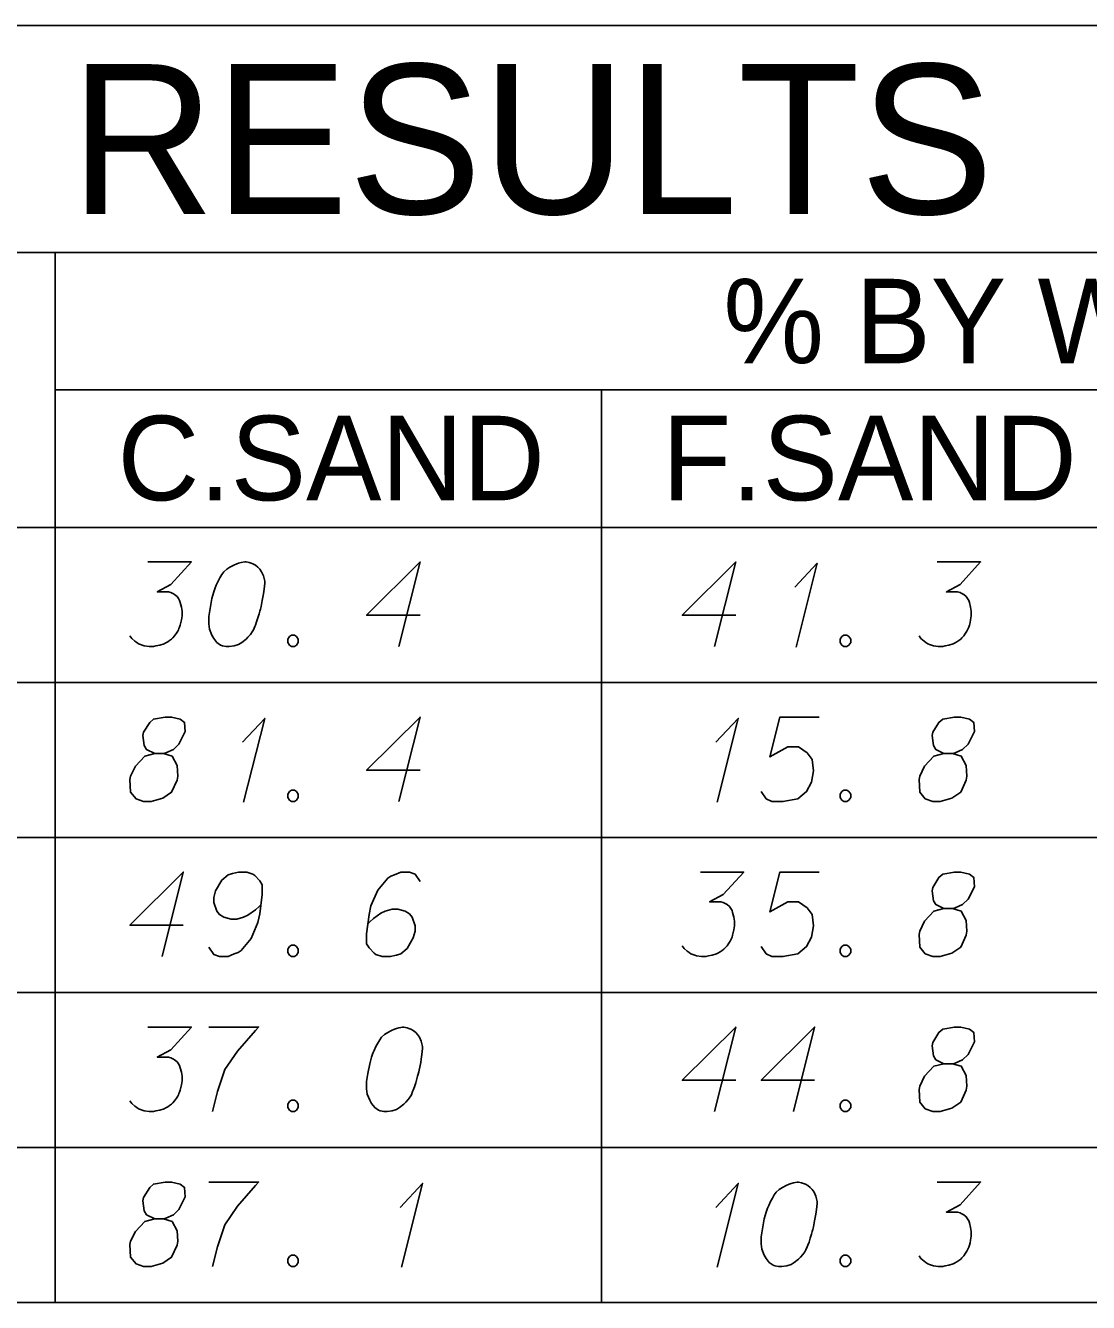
# Model space of a CAD drawing. Extents: x 2074207 to 2076812, y 516372 to 523312.
# Drawn here: x 2076524.4 to 2076584.7, y 518622.6 to 518695.1 of the extents above; entities that cross this region are included whole.
import ezdxf

# ---------------------------------------------------------------- set-up
doc = ezdxf.new("R2010")
doc.units = 0
for name, color, linetype in [('Prop DirtTable_ Soil Test Results - Outline (Major)', 7, 'Continuous'), ('Prop DirtTable_ Soil Test Results - Outline (Minor)', 7, 'Continuous'), ('Prop DirtTable_ Soil Test Results - Tx (Header - Large)', 7, 'Continuous'), ('Prop DirtTable_ Soil Test Results - Tx (Header - Small)', 7, 'Continuous'), ('Prop DirtTable_ Soil Test Results - Tx (Sample Data)', 7, 'Continuous')]:
    doc.layers.add(name, color=color, linetype=linetype)

msp = doc.modelspace()

# ---------------------------------------------------------------- linework, layer by layer
at = {"layer": 'Prop DirtTable_ Soil Test Results - Outline (Major)'}
for p, q in [((2076260.609, 518695.101), (2076811.903, 518695.101)), ((2076260.609, 518666.616), (2076811.903, 518666.616)), ((2076260.609, 518666.616), (2076811.903, 518666.616)), ((2076260.609, 518622.616), (2076811.903, 518622.616))]:
    msp.add_line(p, q, dxfattribs=at)
at = {"layer": 'Prop DirtTable_ Soil Test Results - Outline (Minor)'}
for p, q in [((2076260.609, 518682.216), (2076811.903, 518682.216)), ((2076526.074, 518682.216), (2076526.074, 518657.816)), ((2076526.074, 518674.416), (2076731.93, 518674.416)), ((2076557.094, 518674.416), (2076557.094, 518657.816)), ((2076260.609, 518657.816), (2076811.903, 518657.816)), ((2076260.609, 518657.816), (2076811.903, 518657.816)), ((2076526.074, 518657.816), (2076526.074, 518649.016)), ((2076557.094, 518657.816), (2076557.094, 518649.016)), ((2076260.609, 518649.016), (2076811.903, 518649.016)), ((2076260.609, 518649.016), (2076811.903, 518649.016)), ((2076526.074, 518649.016), (2076526.074, 518640.216)), ((2076557.094, 518649.016), (2076557.094, 518640.216)), ((2076260.609, 518640.216), (2076811.903, 518640.216)), ((2076260.609, 518640.216), (2076811.903, 518640.216)), ((2076526.074, 518640.216), (2076526.074, 518631.416)), ((2076557.094, 518640.216), (2076557.094, 518631.416)), ((2076260.609, 518631.416), (2076811.903, 518631.416)), ((2076260.609, 518631.416), (2076811.903, 518631.416)), ((2076526.074, 518631.416), (2076526.074, 518622.616)), ((2076557.094, 518631.416), (2076557.094, 518622.616)), ((2076260.609, 518622.616), (2076811.903, 518622.616))]:
    msp.add_line(p, q, dxfattribs=at)
at = {"layer": 'Prop DirtTable_ Soil Test Results - Tx (Sample Data)'}
for points in [[(2076531.339, 518664.65), (2076533.808, 518664.65), (2076532.644, 518663.365), (2076531.868, 518662.949), (2076532.503, 518662.949), (2076532.644, 518662.911), (2076532.714, 518662.873), (2076532.785, 518662.835), (2076532.855, 518662.798), (2076532.997, 518662.684), (2076533.067, 518662.571), (2076533.138, 518662.458), (2076533.173, 518662.344), (2076533.243, 518662.08), (2076533.279, 518661.853), (2076533.279, 518661.739), (2076533.279, 518661.588), (2076533.243, 518661.361), (2076533.208, 518661.21), (2076533.173, 518661.059), (2076533.138, 518660.946), (2076533.102, 518660.87), (2076533.067, 518660.795), (2076533.032, 518660.719), (2076532.961, 518660.606), (2076532.855, 518660.454), (2076532.75, 518660.341), (2076532.679, 518660.265), (2076532.573, 518660.19), (2076532.467, 518660.114), (2076532.326, 518660.039), (2076532.256, 518660.001), (2076532.009, 518659.925), (2076531.797, 518659.887), (2076531.656, 518659.85), (2076531.409, 518659.85), (2076531.127, 518659.887), (2076531.021, 518659.925), (2076530.915, 518659.963), (2076530.809, 518660.001), (2076530.704, 518660.076), (2076530.598, 518660.152), (2076530.421, 518660.303), (2076530.316, 518660.454)], [(2076536.912, 518664.65), (2076536.842, 518664.65), (2076536.63, 518664.612), (2076536.489, 518664.574), (2076536.383, 518664.536), (2076536.207, 518664.461), (2076535.995, 518664.347), (2076535.819, 518664.234), (2076535.642, 518664.083), (2076535.536, 518663.932), (2076535.431, 518663.743), (2076535.325, 518663.554), (2076535.219, 518663.327), (2076535.148, 518663.176), (2076535.078, 518662.949), (2076534.972, 518662.571), (2076534.866, 518662.004), (2076534.796, 518661.55), (2076534.796, 518661.135), (2076534.831, 518660.832), (2076534.972, 518660.492), (2076535.078, 518660.303), (2076535.254, 518660.076), (2076535.466, 518659.925), (2076535.572, 518659.887), (2076535.783, 518659.85), (2076535.96, 518659.85), (2076536.242, 518659.887), (2076536.489, 518659.963), (2076536.665, 518660.076), (2076536.912, 518660.265), (2076537.018, 518660.379), (2076537.159, 518660.53), (2076537.265, 518660.681), (2076537.335, 518660.795), (2076537.406, 518660.983), (2076537.441, 518661.059), (2076537.512, 518661.248), (2076537.582, 518661.475), (2076537.653, 518661.702), (2076537.688, 518661.853), (2076537.723, 518661.966), (2076537.759, 518662.117), (2076537.829, 518662.458), (2076537.865, 518662.646), (2076537.9, 518662.835), (2076537.935, 518663.1), (2076537.97, 518663.44), (2076537.97, 518663.554), (2076537.935, 518663.705), (2076537.9, 518663.856), (2076537.794, 518664.083), (2076537.688, 518664.234), (2076537.582, 518664.347), (2076537.441, 518664.461), (2076537.3, 518664.536), (2076537.194, 518664.574), (2076537.089, 518664.612), (2076536.912, 518664.65)], [(2076546.789, 518661.626), (2076543.756, 518661.626), (2076546.789, 518664.65), (2076545.59, 518659.85)], [(2076564.709, 518661.626), (2076561.676, 518661.626), (2076564.709, 518664.65), (2076563.51, 518659.85)], [(2076576.139, 518664.65), (2076578.608, 518664.65), (2076577.444, 518663.365), (2076576.668, 518662.949), (2076577.303, 518662.949), (2076577.444, 518662.911), (2076577.514, 518662.873), (2076577.585, 518662.835), (2076577.655, 518662.798), (2076577.797, 518662.684), (2076577.867, 518662.571), (2076577.938, 518662.458), (2076577.973, 518662.344), (2076578.043, 518662.08), (2076578.079, 518661.853), (2076578.079, 518661.739), (2076578.079, 518661.588), (2076578.043, 518661.361), (2076578.008, 518661.21), (2076577.973, 518661.059), (2076577.938, 518660.946), (2076577.902, 518660.87), (2076577.867, 518660.795), (2076577.832, 518660.719), (2076577.761, 518660.606), (2076577.655, 518660.454), (2076577.55, 518660.341), (2076577.479, 518660.265), (2076577.373, 518660.19), (2076577.267, 518660.114), (2076577.126, 518660.039), (2076577.056, 518660.001), (2076576.809, 518659.925), (2076576.597, 518659.887), (2076576.456, 518659.85), (2076576.209, 518659.85), (2076575.927, 518659.887), (2076575.821, 518659.925), (2076575.715, 518659.963), (2076575.609, 518660.001), (2076575.504, 518660.076), (2076575.398, 518660.152), (2076575.221, 518660.303), (2076575.116, 518660.454)], [(2076568.06, 518663.213), (2076569.33, 518664.574), (2076568.131, 518659.812)], [(2076539.487, 518660.492), (2076539.664, 518660.492), (2076539.769, 518660.417), (2076539.875, 518660.265), (2076539.875, 518660.076), (2076539.769, 518659.925), (2076539.664, 518659.85), (2076539.487, 518659.85), (2076539.381, 518659.925), (2076539.276, 518660.076), (2076539.276, 518660.265), (2076539.381, 518660.417), (2076539.487, 518660.492)], [(2076570.847, 518660.492), (2076571.024, 518660.492), (2076571.129, 518660.417), (2076571.235, 518660.265), (2076571.235, 518660.076), (2076571.129, 518659.925), (2076571.024, 518659.85), (2076570.847, 518659.85), (2076570.741, 518659.925), (2076570.636, 518660.076), (2076570.636, 518660.265), (2076570.741, 518660.417), (2076570.847, 518660.492)], [(2076531.727, 518653.771), (2076532.22, 518653.771), (2076532.362, 518653.809), (2076532.785, 518653.998), (2076533.102, 518654.3), (2076533.455, 518655.018), (2076533.42, 518655.547), (2076533.173, 518655.736), (2076532.679, 518655.85), (2076532.326, 518655.85), (2076531.656, 518655.736), (2076531.444, 518655.547), (2076531.092, 518654.98), (2076531.056, 518654.791), (2076531.127, 518654.224), (2076531.268, 518653.998), (2076531.727, 518653.771), (2076531.162, 518653.62), (2076530.633, 518653.053), (2076530.351, 518652.486), (2076530.316, 518652.297), (2076530.351, 518651.579), (2076530.668, 518651.201), (2076531.092, 518651.05), (2076531.515, 518651.05), (2076532.185, 518651.239), (2076532.679, 518651.579), (2076532.997, 518652.259), (2076533.032, 518652.486), (2076532.997, 518653.091), (2076532.714, 518653.62), (2076532.22, 518653.771)], [(2076536.7, 518654.413), (2076537.97, 518655.774), (2076536.771, 518651.012)], [(2076546.789, 518652.826), (2076543.756, 518652.826), (2076546.789, 518655.85), (2076545.59, 518651.05)], [(2076563.58, 518654.413), (2076564.85, 518655.774), (2076563.651, 518651.012)], [(2076569.436, 518655.85), (2076567.214, 518655.85), (2076566.649, 518653.582), (2076567.672, 518654.149), (2076568.272, 518654.149), (2076568.766, 518653.809), (2076569.048, 518653.431), (2076569.119, 518652.788), (2076569.013, 518652.146), (2076568.731, 518651.617), (2076568.237, 518651.201), (2076567.39, 518651.05), (2076566.755, 518651.05), (2076566.438, 518651.201), (2076566.156, 518651.617)], [(2076576.527, 518653.771), (2076577.02, 518653.771), (2076577.162, 518653.809), (2076577.585, 518653.998), (2076577.902, 518654.3), (2076578.255, 518655.018), (2076578.22, 518655.547), (2076577.973, 518655.736), (2076577.479, 518655.85), (2076577.126, 518655.85), (2076576.456, 518655.736), (2076576.244, 518655.547), (2076575.892, 518654.98), (2076575.856, 518654.791), (2076575.927, 518654.224), (2076576.068, 518653.998), (2076576.527, 518653.771), (2076575.962, 518653.62), (2076575.433, 518653.053), (2076575.151, 518652.486), (2076575.116, 518652.297), (2076575.151, 518651.579), (2076575.468, 518651.201), (2076575.892, 518651.05), (2076576.315, 518651.05), (2076576.985, 518651.239), (2076577.479, 518651.579), (2076577.797, 518652.259), (2076577.832, 518652.486), (2076577.797, 518653.091), (2076577.514, 518653.62), (2076577.02, 518653.771)], [(2076539.487, 518651.692), (2076539.664, 518651.692), (2076539.769, 518651.617), (2076539.875, 518651.465), (2076539.875, 518651.276), (2076539.769, 518651.125), (2076539.664, 518651.05), (2076539.487, 518651.05), (2076539.381, 518651.125), (2076539.276, 518651.276), (2076539.276, 518651.465), (2076539.381, 518651.617), (2076539.487, 518651.692)], [(2076570.847, 518651.692), (2076571.024, 518651.692), (2076571.129, 518651.617), (2076571.235, 518651.465), (2076571.235, 518651.276), (2076571.129, 518651.125), (2076571.024, 518651.05), (2076570.847, 518651.05), (2076570.741, 518651.125), (2076570.636, 518651.276), (2076570.636, 518651.465), (2076570.741, 518651.617), (2076570.847, 518651.692)], [(2076533.349, 518644.026), (2076530.316, 518644.026), (2076533.349, 518647.05), (2076532.15, 518642.25)], [(2076534.796, 518642.779), (2076535.078, 518642.363), (2076535.395, 518642.25), (2076535.889, 518642.25), (2076536.242, 518642.401), (2076536.454, 518642.476), (2076536.63, 518642.59), (2076537.194, 518643.27), (2076537.582, 518644.177), (2076537.688, 518644.669), (2076537.829, 518645.765), (2076537.829, 518646.332), (2076537.688, 518646.558), (2076537.406, 518646.861), (2076537.3, 518646.936), (2076536.947, 518647.05), (2076536.489, 518647.05), (2076536.136, 518646.974), (2076535.889, 518646.898), (2076535.536, 518646.596), (2076535.184, 518645.991), (2076535.078, 518645.613), (2076535.078, 518645.311), (2076535.254, 518644.82), (2076535.395, 518644.631), (2076535.642, 518644.48), (2076536.066, 518644.366), (2076536.383, 518644.366), (2076536.771, 518644.48), (2076537.018, 518644.593), (2076537.441, 518644.895), (2076537.653, 518645.084), (2076537.759, 518645.198)], [(2076546.789, 518646.521), (2076546.507, 518646.936), (2076546.19, 518647.05), (2076545.696, 518647.05), (2076545.343, 518646.898), (2076545.131, 518646.823), (2076544.955, 518646.709), (2076544.391, 518646.029), (2076544.003, 518645.122), (2076543.897, 518644.631), (2076543.756, 518643.535), (2076543.756, 518642.968), (2076543.897, 518642.741), (2076544.179, 518642.439), (2076544.285, 518642.363), (2076544.638, 518642.25), (2076545.096, 518642.25), (2076545.449, 518642.325), (2076545.696, 518642.401), (2076546.049, 518642.703), (2076546.401, 518643.308), (2076546.507, 518643.686), (2076546.507, 518643.988), (2076546.331, 518644.48), (2076546.19, 518644.669), (2076545.943, 518644.82), (2076545.519, 518644.933), (2076545.202, 518644.933), (2076544.814, 518644.82), (2076544.567, 518644.706), (2076544.144, 518644.404), (2076543.932, 518644.215), (2076543.826, 518644.102)], [(2076562.699, 518647.05), (2076565.168, 518647.05), (2076564.004, 518645.765), (2076563.228, 518645.349), (2076563.863, 518645.349), (2076564.004, 518645.311), (2076564.074, 518645.273), (2076564.145, 518645.235), (2076564.215, 518645.198), (2076564.357, 518645.084), (2076564.427, 518644.971), (2076564.498, 518644.858), (2076564.533, 518644.744), (2076564.603, 518644.48), (2076564.639, 518644.253), (2076564.639, 518644.139), (2076564.639, 518643.988), (2076564.603, 518643.761), (2076564.568, 518643.61), (2076564.533, 518643.459), (2076564.498, 518643.346), (2076564.462, 518643.27), (2076564.427, 518643.195), (2076564.392, 518643.119), (2076564.321, 518643.006), (2076564.215, 518642.854), (2076564.11, 518642.741), (2076564.039, 518642.665), (2076563.933, 518642.59), (2076563.827, 518642.514), (2076563.686, 518642.439), (2076563.616, 518642.401), (2076563.369, 518642.325), (2076563.157, 518642.287), (2076563.016, 518642.25), (2076562.769, 518642.25), (2076562.487, 518642.287), (2076562.381, 518642.325), (2076562.275, 518642.363), (2076562.169, 518642.401), (2076562.064, 518642.476), (2076561.958, 518642.552), (2076561.781, 518642.703), (2076561.676, 518642.854)], [(2076569.436, 518647.05), (2076567.214, 518647.05), (2076566.649, 518644.782), (2076567.672, 518645.349), (2076568.272, 518645.349), (2076568.766, 518645.009), (2076569.048, 518644.631), (2076569.119, 518643.988), (2076569.013, 518643.346), (2076568.731, 518642.817), (2076568.237, 518642.401), (2076567.39, 518642.25), (2076566.755, 518642.25), (2076566.438, 518642.401), (2076566.156, 518642.817)], [(2076576.527, 518644.971), (2076577.02, 518644.971), (2076577.162, 518645.009), (2076577.585, 518645.198), (2076577.902, 518645.5), (2076578.255, 518646.218), (2076578.22, 518646.747), (2076577.973, 518646.936), (2076577.479, 518647.05), (2076577.126, 518647.05), (2076576.456, 518646.936), (2076576.244, 518646.747), (2076575.892, 518646.18), (2076575.856, 518645.991), (2076575.927, 518645.424), (2076576.068, 518645.198), (2076576.527, 518644.971), (2076575.962, 518644.82), (2076575.433, 518644.253), (2076575.151, 518643.686), (2076575.116, 518643.497), (2076575.151, 518642.779), (2076575.468, 518642.401), (2076575.892, 518642.25), (2076576.315, 518642.25), (2076576.985, 518642.439), (2076577.479, 518642.779), (2076577.797, 518643.459), (2076577.832, 518643.686), (2076577.797, 518644.291), (2076577.514, 518644.82), (2076577.02, 518644.971)], [(2076539.487, 518642.892), (2076539.664, 518642.892), (2076539.769, 518642.817), (2076539.875, 518642.665), (2076539.875, 518642.476), (2076539.769, 518642.325), (2076539.664, 518642.25), (2076539.487, 518642.25), (2076539.381, 518642.325), (2076539.276, 518642.476), (2076539.276, 518642.665), (2076539.381, 518642.817), (2076539.487, 518642.892)], [(2076570.847, 518642.892), (2076571.024, 518642.892), (2076571.129, 518642.817), (2076571.235, 518642.665), (2076571.235, 518642.476), (2076571.129, 518642.325), (2076571.024, 518642.25), (2076570.847, 518642.25), (2076570.741, 518642.325), (2076570.636, 518642.476), (2076570.636, 518642.665), (2076570.741, 518642.817), (2076570.847, 518642.892)], [(2076531.339, 518638.25), (2076533.808, 518638.25), (2076532.644, 518636.965), (2076531.868, 518636.549), (2076532.503, 518636.549), (2076532.644, 518636.511), (2076532.714, 518636.473), (2076532.785, 518636.435), (2076532.855, 518636.398), (2076532.997, 518636.284), (2076533.067, 518636.171), (2076533.138, 518636.058), (2076533.173, 518635.944), (2076533.243, 518635.68), (2076533.279, 518635.453), (2076533.279, 518635.339), (2076533.279, 518635.188), (2076533.243, 518634.961), (2076533.208, 518634.81), (2076533.173, 518634.659), (2076533.138, 518634.546), (2076533.102, 518634.47), (2076533.067, 518634.395), (2076533.032, 518634.319), (2076532.961, 518634.206), (2076532.855, 518634.054), (2076532.75, 518633.941), (2076532.679, 518633.865), (2076532.573, 518633.79), (2076532.467, 518633.714), (2076532.326, 518633.639), (2076532.256, 518633.601), (2076532.009, 518633.525), (2076531.797, 518633.487), (2076531.656, 518633.45), (2076531.409, 518633.45), (2076531.127, 518633.487), (2076531.021, 518633.525), (2076530.915, 518633.563), (2076530.809, 518633.601), (2076530.704, 518633.676), (2076530.598, 518633.752), (2076530.421, 518633.903), (2076530.316, 518634.054)], [(2076534.796, 518638.25), (2076537.618, 518638.25), (2076537.441, 518638.061), (2076536.418, 518636.889), (2076535.713, 518635.831), (2076535.289, 518634.583), (2076535.007, 518633.45)], [(2076545.872, 518638.25), (2076545.802, 518638.25), (2076545.59, 518638.212), (2076545.449, 518638.174), (2076545.343, 518638.136), (2076545.167, 518638.061), (2076544.955, 518637.947), (2076544.779, 518637.834), (2076544.602, 518637.683), (2076544.496, 518637.532), (2076544.391, 518637.343), (2076544.285, 518637.154), (2076544.179, 518636.927), (2076544.108, 518636.776), (2076544.038, 518636.549), (2076543.932, 518636.171), (2076543.826, 518635.604), (2076543.756, 518635.15), (2076543.756, 518634.735), (2076543.791, 518634.432), (2076543.932, 518634.092), (2076544.038, 518633.903), (2076544.214, 518633.676), (2076544.426, 518633.525), (2076544.532, 518633.487), (2076544.743, 518633.45), (2076544.92, 518633.45), (2076545.202, 518633.487), (2076545.449, 518633.563), (2076545.625, 518633.676), (2076545.872, 518633.865), (2076545.978, 518633.979), (2076546.119, 518634.13), (2076546.225, 518634.281), (2076546.295, 518634.395), (2076546.366, 518634.583), (2076546.401, 518634.659), (2076546.472, 518634.848), (2076546.542, 518635.075), (2076546.613, 518635.302), (2076546.648, 518635.453), (2076546.683, 518635.566), (2076546.719, 518635.717), (2076546.789, 518636.058), (2076546.825, 518636.246), (2076546.86, 518636.435), (2076546.895, 518636.7), (2076546.93, 518637.04), (2076546.93, 518637.154), (2076546.895, 518637.305), (2076546.86, 518637.456), (2076546.754, 518637.683), (2076546.648, 518637.834), (2076546.542, 518637.947), (2076546.401, 518638.061), (2076546.26, 518638.136), (2076546.154, 518638.174), (2076546.049, 518638.212), (2076545.872, 518638.25)], [(2076564.709, 518635.226), (2076561.676, 518635.226), (2076564.709, 518638.25), (2076563.51, 518633.45)], [(2076569.189, 518635.226), (2076566.156, 518635.226), (2076569.189, 518638.25), (2076567.99, 518633.45)], [(2076576.527, 518636.171), (2076577.02, 518636.171), (2076577.162, 518636.209), (2076577.585, 518636.398), (2076577.902, 518636.7), (2076578.255, 518637.418), (2076578.22, 518637.947), (2076577.973, 518638.136), (2076577.479, 518638.25), (2076577.126, 518638.25), (2076576.456, 518638.136), (2076576.244, 518637.947), (2076575.892, 518637.38), (2076575.856, 518637.191), (2076575.927, 518636.624), (2076576.068, 518636.398), (2076576.527, 518636.171), (2076575.962, 518636.02), (2076575.433, 518635.453), (2076575.151, 518634.886), (2076575.116, 518634.697), (2076575.151, 518633.979), (2076575.468, 518633.601), (2076575.892, 518633.45), (2076576.315, 518633.45), (2076576.985, 518633.639), (2076577.479, 518633.979), (2076577.797, 518634.659), (2076577.832, 518634.886), (2076577.797, 518635.491), (2076577.514, 518636.02), (2076577.02, 518636.171)], [(2076539.487, 518634.092), (2076539.664, 518634.092), (2076539.769, 518634.017), (2076539.875, 518633.865), (2076539.875, 518633.676), (2076539.769, 518633.525), (2076539.664, 518633.45), (2076539.487, 518633.45), (2076539.381, 518633.525), (2076539.276, 518633.676), (2076539.276, 518633.865), (2076539.381, 518634.017), (2076539.487, 518634.092)], [(2076570.847, 518634.092), (2076571.024, 518634.092), (2076571.129, 518634.017), (2076571.235, 518633.865), (2076571.235, 518633.676), (2076571.129, 518633.525), (2076571.024, 518633.45), (2076570.847, 518633.45), (2076570.741, 518633.525), (2076570.636, 518633.676), (2076570.636, 518633.865), (2076570.741, 518634.017), (2076570.847, 518634.092)], [(2076531.727, 518627.371), (2076532.22, 518627.371), (2076532.362, 518627.409), (2076532.785, 518627.598), (2076533.102, 518627.9), (2076533.455, 518628.618), (2076533.42, 518629.147), (2076533.173, 518629.336), (2076532.679, 518629.45), (2076532.326, 518629.45), (2076531.656, 518629.336), (2076531.444, 518629.147), (2076531.092, 518628.58), (2076531.056, 518628.391), (2076531.127, 518627.824), (2076531.268, 518627.598), (2076531.727, 518627.371), (2076531.162, 518627.22), (2076530.633, 518626.653), (2076530.351, 518626.086), (2076530.316, 518625.897), (2076530.351, 518625.179), (2076530.668, 518624.801), (2076531.092, 518624.65), (2076531.515, 518624.65), (2076532.185, 518624.839), (2076532.679, 518625.179), (2076532.997, 518625.859), (2076533.032, 518626.086), (2076532.997, 518626.691), (2076532.714, 518627.22), (2076532.22, 518627.371)], [(2076534.796, 518629.45), (2076537.618, 518629.45), (2076537.441, 518629.261), (2076536.418, 518628.089), (2076535.713, 518627.031), (2076535.289, 518625.783), (2076535.007, 518624.65)], [(2076545.66, 518628.013), (2076546.93, 518629.374), (2076545.731, 518624.612)], [(2076563.58, 518628.013), (2076564.85, 518629.374), (2076563.651, 518624.612)], [(2076568.272, 518629.45), (2076568.202, 518629.45), (2076567.99, 518629.412), (2076567.849, 518629.374), (2076567.743, 518629.336), (2076567.567, 518629.261), (2076567.355, 518629.147), (2076567.179, 518629.034), (2076567.002, 518628.883), (2076566.896, 518628.732), (2076566.791, 518628.543), (2076566.685, 518628.354), (2076566.579, 518628.127), (2076566.508, 518627.976), (2076566.438, 518627.749), (2076566.332, 518627.371), (2076566.226, 518626.804), (2076566.156, 518626.35), (2076566.156, 518625.935), (2076566.191, 518625.632), (2076566.332, 518625.292), (2076566.438, 518625.103), (2076566.614, 518624.876), (2076566.826, 518624.725), (2076566.932, 518624.687), (2076567.143, 518624.65), (2076567.32, 518624.65), (2076567.602, 518624.687), (2076567.849, 518624.763), (2076568.025, 518624.876), (2076568.272, 518625.065), (2076568.378, 518625.179), (2076568.519, 518625.33), (2076568.625, 518625.481), (2076568.695, 518625.595), (2076568.766, 518625.783), (2076568.801, 518625.859), (2076568.872, 518626.048), (2076568.942, 518626.275), (2076569.013, 518626.502), (2076569.048, 518626.653), (2076569.083, 518626.766), (2076569.119, 518626.917), (2076569.189, 518627.258), (2076569.225, 518627.446), (2076569.26, 518627.635), (2076569.295, 518627.9), (2076569.33, 518628.24), (2076569.33, 518628.354), (2076569.295, 518628.505), (2076569.26, 518628.656), (2076569.154, 518628.883), (2076569.048, 518629.034), (2076568.942, 518629.147), (2076568.801, 518629.261), (2076568.66, 518629.336), (2076568.554, 518629.374), (2076568.449, 518629.412), (2076568.272, 518629.45)], [(2076576.139, 518629.45), (2076578.608, 518629.45), (2076577.444, 518628.165), (2076576.668, 518627.749), (2076577.303, 518627.749), (2076577.444, 518627.711), (2076577.514, 518627.673), (2076577.585, 518627.635), (2076577.655, 518627.598), (2076577.797, 518627.484), (2076577.867, 518627.371), (2076577.938, 518627.258), (2076577.973, 518627.144), (2076578.043, 518626.88), (2076578.079, 518626.653), (2076578.079, 518626.539), (2076578.079, 518626.388), (2076578.043, 518626.161), (2076578.008, 518626.01), (2076577.973, 518625.859), (2076577.938, 518625.746), (2076577.902, 518625.67), (2076577.867, 518625.595), (2076577.832, 518625.519), (2076577.761, 518625.406), (2076577.655, 518625.254), (2076577.55, 518625.141), (2076577.479, 518625.065), (2076577.373, 518624.99), (2076577.267, 518624.914), (2076577.126, 518624.839), (2076577.056, 518624.801), (2076576.809, 518624.725), (2076576.597, 518624.687), (2076576.456, 518624.65), (2076576.209, 518624.65), (2076575.927, 518624.687), (2076575.821, 518624.725), (2076575.715, 518624.763), (2076575.609, 518624.801), (2076575.504, 518624.876), (2076575.398, 518624.952), (2076575.221, 518625.103), (2076575.116, 518625.254)], [(2076539.487, 518625.292), (2076539.664, 518625.292), (2076539.769, 518625.217), (2076539.875, 518625.065), (2076539.875, 518624.876), (2076539.769, 518624.725), (2076539.664, 518624.65), (2076539.487, 518624.65), (2076539.381, 518624.725), (2076539.276, 518624.876), (2076539.276, 518625.065), (2076539.381, 518625.217), (2076539.487, 518625.292)], [(2076570.847, 518625.292), (2076571.024, 518625.292), (2076571.129, 518625.217), (2076571.235, 518625.065), (2076571.235, 518624.876), (2076571.129, 518624.725), (2076571.024, 518624.65), (2076570.847, 518624.65), (2076570.741, 518624.725), (2076570.636, 518624.876), (2076570.636, 518625.065), (2076570.741, 518625.217), (2076570.847, 518625.292)]]:
    msp.add_lwpolyline(points, dxfattribs=at)

# ---------------------------------------------------------------- texts
at = {"layer": 'Prop DirtTable_ Soil Test Results - Tx (Header - Large)'}
msp.add_text('SOIL TEST RESULTS', height=8.50001, dxfattribs=at).set_placement((2076465.656, 518684.409))
at = {"layer": 'Prop DirtTable_ Soil Test Results - Tx (Header - Small)'}
for s, height, p in [('% BY WEIGHT', 4.79998, (2076564.009, 518675.926)), ('C.SAND', 4.8, (2076529.618, 518668.151)), ('F.SAND', 4.8, (2076560.529, 518668.151))]:
    msp.add_text(s, height=height, dxfattribs=at).set_placement(p)

doc.saveas('drawing.dxf')
